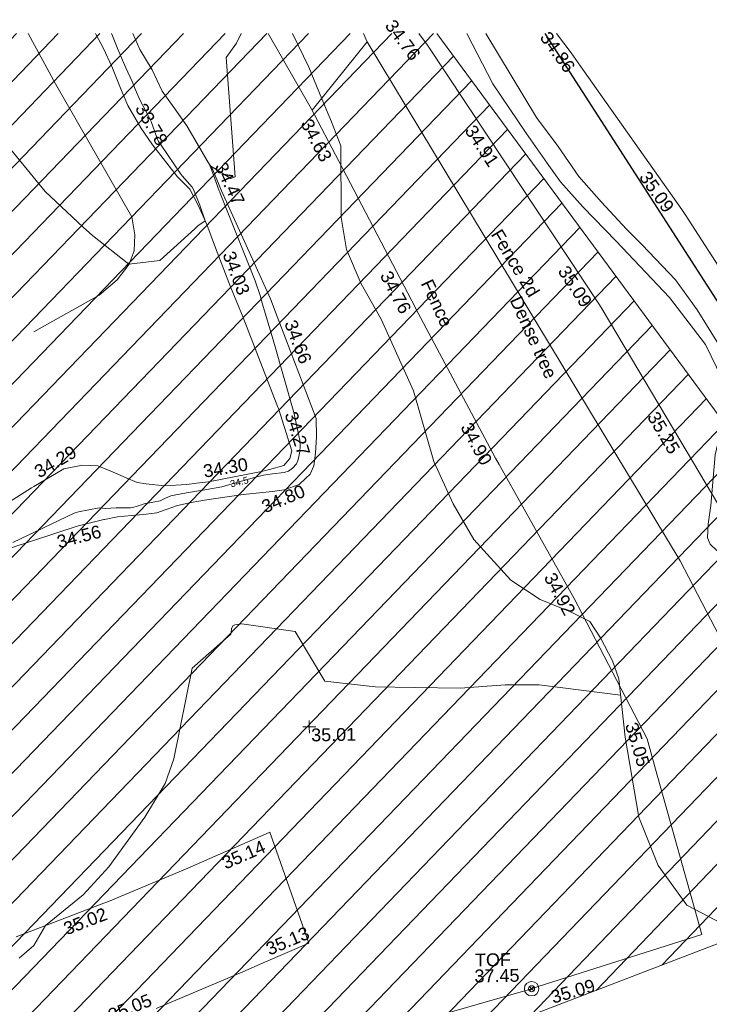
# Model space of a CAD drawing. Header units: millimetres. Extents: x -290717 to 520720, y -88450 to 287762.
# Tile 379 of 381: x 405091 to 425196, y 253753 to 282431. Entities that reach past the tile are written whole.
import ezdxf

# ---------------------------------------------------------------- set-up
doc = ezdxf.new("R2010")
doc.units = ezdxf.units.MM
doc.linetypes.add('IMPORT-HIDDEN2 _3_', pattern=[4762.5, 3175, -1587.5])
doc.linetypes.add('IMPORT-UG_ELEC_STREET LIGHTING_QLB2 _2_', pattern=[2700, 1500, -300.0000000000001, 0, -250, 150, -300.0000000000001, 0, -200])
for name, color, linetype, lineweight, true_color in [('00__TOPO__TOP_OF_FENCE_SYMBOL', 7, 'Continuous', 9, 0x666666), ('00_UAV_FENCE', 7, 'Continuous', 9, 0x264c2f), ('00_UAV_FENCE_2D', 7, 'Continuous', 9, 0x264c2f), ('00_UAV_FORM_LINES', 7, 'Continuous', 9, 0x666666), ('00_UAV_LEVEL_SPOT', 7, 'Continuous', 9, 0x666666), ('00_UAV_SLOPE_BOTTOM', 30, 'Continuous', 9, 0xff7f00), ('00_UAV_SLOPE_TOP', 40, 'Continuous', 9, 0xffbf00), ('00_UAV_TOP_OF_FENCE', 6, 'Continuous', 9, 0xff00ff), ('00_UAV_TRACK', 7, 'Continuous', 9, 0x666666), ('00_UAV_TREE_LINE', 7, 'Continuous', 9, 0x52a552), ('01_DTM_CONTOUR_MJR', 7, 'Continuous', 9, 0x7f3f00), ('01_DTM_CONTOUR_MNR', 7, 'Continuous', 9, 0xa5a552), ('01_DTM_CONTOUR_MNR_LABELS', 7, 'Continuous', 9, 0xa5a552), ('12333-PUM-2D-U-0001-C01 - Rev2_REVIT IMPORT_dwg', 7, 'Continuous', 9, 0x767676), ('PUM-CHAMBER EXTENTS', 6, 'IMPORT-HIDDEN2 _3_', 9, 0xff00ff), ('PUM-SURVEY BOUNDARY_EXTENT', 190, 'Continuous', 25, 0x7f00ff), ('PUM-UNABLE TO SURVEY', 190, 'Continuous', 9, 0x7f00ff)]:
    doc.layers.add(name, color=color, linetype=linetype, lineweight=lineweight, true_color=true_color)
doc.layers.add('00_UAV_ROAD_EDGE', color=7, linetype='Continuous', lineweight=9)
doc.styles.add('Swis721 Lt BT_1', font='swissl.ttf', dxfattribs={"height": 200})
doc.styles.add('Swis721 Lt BT_2', font='swissl.ttf', dxfattribs={"height": 375})

# ---------------------------------------------------------------- blocks, each defined once
blk = doc.blocks.new('12333-PUM-2D-U-0001-C01 - Rev2_REVIT IMPORT_dwg_MSL_Node_LineworkTOF-2077248-Site Location Plan Existing')
at = {"layer": '00__TOPO__TOP_OF_FENCE_SYMBOL', "color": 254, "true_color": 0xcccccc, "flags": 128}
for points in [[(165.3591892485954, 165.3591892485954), (0, 0), (-165.3591892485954, 165.3591892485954)], [(165.3591892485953, -165.3591892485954), (0, 0), (-165.3591892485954, -165.3591892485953)]]:
    blk.add_lwpolyline(points, dxfattribs=at)
at = {"layer": '00__TOPO__TOP_OF_FENCE_SYMBOL', "color": 254, "true_color": 0xcccccc}
for radius in [562.5594001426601, 233.853208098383]:
    blk.add_circle((0, 0), radius, dxfattribs=at)
blk = doc.blocks.new('12333-PUM-2D-U-0001-C01 - Rev2_REVIT IMPORT_dwg_UAV-2077255-Site Location Plan Existing')
at = {"layer": '00_UAV_LEVEL_SPOT', "color": 254, "true_color": 0xcccccc, "flags": 128}
for points in [[(0, -500.0000000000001), (0, 0), (-500.0000000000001, 0)], [(500.0000000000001, 0), (0, 0), (0, 500.0000000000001)]]:
    blk.add_lwpolyline(points, dxfattribs=at)
blk = doc.blocks.new('12333-PUM-2D-U-0001-C01 - Rev2_REVIT IMPORT_dwg_MGS62954_T2_Galway_ITM_3d_Rev1-2077680-Site Location Plan Existing')
at = {"layer": '00_UAV_FENCE', "color": 254, "true_color": 0xcccccc}
blk.add_line((534320394.2781044, 725827961.1014824), (534322036.298, 725829921.6370001), dxfattribs=at)
at = {"layer": '00_UAV_FENCE', "color": 254, "true_color": 0xcccccc, "flags": 128}
for points in [[(534331332.3065, 725803754.694), (534330071.3138757, 725808592.451143), (534329840.7320001, 725809477.0710002), (534328019.6722623, 725813132.4958322), (534327787.7320001, 725813598.0710002), (534325667.1365446, 725817543.9649324), (534325568.7320002, 725817727.071), (534323387.9277013, 725821991.9392296), (534323201.7320001, 725822356.0710002), (534321146.4821237, 725826459.3398818), (534320370.206, 725828009.161), (534319151.2296616, 725830207.9664123)], [(534331332.3065, 725803754.694), (534326543.5139202, 725802317.2921587), (534326318.3065, 725802249.6940001), (534321715.5728915, 725801017.3491951), (534321668.3065, 725801004.694), (534320481.3065001, 725797020.6940001), (534319775.973277, 725796660.9665285), (534319712.4583463, 725796628.573236)]]:
    blk.add_lwpolyline(points, dxfattribs=at)
at = {"layer": '00_UAV_FENCE_2D', "color": 254, "true_color": 0xcccccc, "flags": 128}
blk.add_lwpolyline([(534335902.3065, 725802481.6940001), (534336262.3065, 725802636.6940002), (534333573.021, 725809276.4535002), (534330897.3065, 725814648.6940001), (534322036.2980001, 725829921.6370001), (534321933.502872, 725830159.4016528)], dxfattribs=at)
at = {"layer": '00_UAV_FORM_LINES', "color": 254, "true_color": 0xcccccc, "flags": 128}
blk.add_lwpolyline([(534312158.7180114, 725830330.0211573), (534312932.298, 725828856.6370002), (534315086.2980002, 725824945.6370002), (534315163.2980001, 725824412.6370002), (534315135.2980002, 725823952.6370001), (534314982.2980002, 725823569.6370002), (534314626.2980001, 725823118.6370002), (534314097.298, 725822673.6370001), (534312167.298, 725821641.6370002)], dxfattribs=at)
at = {"layer": '00_UAV_ROAD_EDGE', "color": 254, "true_color": 0xcccccc, "flags": 128}
for points in [[(534320481.3065002, 725797020.6940002), (534324346.3065, 725798164.6940001), (534325265.7075941, 725798470.9931043), (534329821.3065, 725799988.6940001), (534330009.8422629, 725800049.8528881), (534334765.43186, 725801592.512841), (534334852.3065, 725801620.6940001), (534337896.7353081, 725802590.4703279), (534337402.834143, 725804229.0499352), (534336228.3065, 725808125.694), (534335803.2763337, 725808952.9792106), (534333518.5451298, 725813400.0149407), (534332197.3065001, 725815971.6940001), (534331154.1407225, 725817802.9150168), (534328754.3065, 725822015.6940002), (534328674.0743663, 725822141.397082), (534325985.7716391, 725826353.274817), (534323789.8275001, 725829793.7535002), (534323548.3663774, 725830131.2141056)], [(534333761.4577782, 725820635.4184663), (534331216.4765001, 725824731.6055002), (534331118.7630661, 725824875.308827), (534328310.1549218, 725829005.8190132), (534327978.4765, 725829493.6055), (534327563.230295, 725830061.1343951)]]:
    blk.add_lwpolyline(points, dxfattribs=at)
at = {"layer": '00_UAV_SLOPE_BOTTOM', "color": 254, "true_color": 0xcccccc, "flags": 128}
for points in [[(534314120.179853, 725830295.7837135), (534314131.2980001, 725830275.6370002), (534314345.2980002, 725829854.6370002), (534314576.2980002, 725829334.6370002), (534314824.2980001, 725828699.6370002), (534314994.9795039, 725828259.2787211), (534315024.2980001, 725828183.6370002), (534315398.298, 725827529.6370002), (534315730.2980001, 725827027.6370002), (534316434.2980001, 725826081.6370002), (534316787.2980001, 725825722.6370001), (534317039.2980002, 725825231.6370002), (534317266.2980002, 725824679.6370002), (534317510.0781507, 725824000.6146638), (534317923.2980003, 725822849.6370002), (534318278.298, 725821955.6370002), (534319250.3244671, 725819324.1732517), (534319265.2980001, 725819283.637), (534319635.2980001, 725818045.6370003), (534319571.2980002, 725817828.6370002), (534319395.2980001, 725817627.6370003), (534318973.2980002, 725817510.6370002), (534318732.5939346, 725817463.9149711)], [(534306887.7320001, 725809167.0710001), (534307472.7320001, 725811032.0710001), (534308467.554576, 725813910.2284092), (534308623.732, 725814362.0710001), (534309254.7320001, 725815308.0710001), (534309987.7320001, 725815863.0710001), (534312027.7320001, 725817104.0710001), (534312094.7994516, 725817141.6822019), (534312981.7320001, 725817639.0710001), (534313520.732, 725817731.071), (534313964.7320002, 725817704.0710001), (534314329.7320001, 725817556.0710002), (534314789.7320001, 725817347.071), (534315111.7320002, 725817205.0710001), (534315373.7320001, 725817163.0710001), (534315900.732, 725817093.0710002), (534316549.732, 725817123.0710001), (534316840.8323565, 725817150.9034795), (534317187.7320002, 725817184.0710002), (534318732.5939345, 725817463.9149711)]]:
    blk.add_lwpolyline(points, dxfattribs=at)
at = {"layer": '00_UAV_SLOPE_TOP', "color": 254, "true_color": 0xcccccc, "flags": 128}
for points in [[(534315207.4181831, 725830276.8058978), (534315408.2980001, 725829812.6370002), (534315757.2980002, 725829210.6370003), (534316039.2980002, 725828586.6370001), (534316373.298, 725828099.6370003), (534316732.2980001, 725827561.6370001), (534317092.2980002, 725826925.6370001), (534317305.4013339, 725826553.4165108), (534317467.2980002, 725826270.6370001), (534317716.298, 725825651.6370002), (534319085.2980001, 725822485.6370003), (534319273.2507359, 725821966.0639533), (534320354.298, 725818977.6370003), (534320357.2980001, 725818442.6370002), (534320319.298, 725817962.6370001), (534320266.2980003, 725817597.6370001), (534320150.298, 725817354.6370001), (534320029.7014092, 725817243.8695984), (534319831.2980002, 725817061.6370002), (534319388.298, 725816915.6370002), (534319049.3567705, 725816873.8924004)], [(534319049.3567704, 725816873.8924003), (534318187.7320002, 725816799.0710002), (534317056.732, 725816652.0710002), (534316673.7320001, 725816594.071), (534316270.7320001, 725816510.0710001), (534315938.7320001, 725816399.0710001), (534315669.7320001, 725816307.0710001), (534315273.7320002, 725816266.0710001), (534314926.7320001, 725816248.0710001), (534314516.7320001, 725816209.071), (534314136.0863615, 725816142.4580133), (534314116.7320002, 725816139.0710001), (534313340.7320001, 725815965.0710001), (534311403.7320001, 725815365.0710003)]]:
    blk.add_lwpolyline(points, dxfattribs=at)
at = {"layer": '00_UAV_TRACK', "color": 254, "true_color": 0xcccccc, "flags": 128}
blk.add_lwpolyline([(534315397.5355001, 725801878.9030004), (534317934.5355003, 725802903.9030001), (534318537.5291997, 725803150.454536), (534319881.7320002, 725803700.071), (534318792.7320001, 725806954.0710001), (534318685.612838, 725806909.3114147), (534316322.5355002, 725805921.9030002), (534314058.2942706, 725805019.4195385), (534313926.5355, 725804966.9030002), (534311348.5355001, 725804035.9030002)], dxfattribs=at)
at = {"layer": '00_UAV_TREE_LINE', "color": 254, "true_color": 0xcccccc, "flags": 128}
for points in [[(534331924.3065, 725804062.6940001), (534330918.3065, 725804618.6940002), (534330101.3065, 725805787.6940002), (534329556.3065, 725807199.6940002), (534329200.3065, 725809535.694), (534329051.3065, 725811237.6940001), (534328873.3065, 725811765.6940002), (534328530.3065, 725812440.6940001), (534328228.3065, 725812924.6940002), (534327673.3065001, 725813213.6940002), (534326795.3065, 725813590.694), (534325946.3065, 725814172.6940002), (534324888.3065001, 725815371.6940001), (534324306.3065, 725816423.6940002), (534323770.3065, 725817662.6940001), (534323209.3065001, 725819732.6940002), (534322305.3065, 725821838.6940001), (534321739.3065001, 725822872.6940002), (534321328.3065, 725823879.694), (534321189.3064999, 725824820.694), (534321216.2060001, 725826902.1610001), (534320958.206, 725827611.1610001), (534320687.206, 725828285.161), (534320321.206, 725829208.161), (534319865.095614, 725830195.5058359)], [(534324948.5200528, 725830106.7743322), (534325673.206, 725828629.161), (534326626.206, 725827175.1610001), (534327218.206, 725826291.1610001), (534327595.206, 725825746.161), (534328240.206, 725825000.1610001), (534329197.2060001, 725823989.1610001), (534330716.2060001, 725822318.1610001), (534331748.2060001, 725820934.161), (534332210.206, 725819926.161), (534332231.206, 725819057.161), (534332148.2060001, 725818407.161), (534331970.206, 725817715.1610001), (534331817.206, 725816239.1610001), (534331728.206, 725815696.1610001), (534331702.2060001, 725815302.161), (534331774.206, 725815115.1610001), (534331972.206, 725814928.1610001), (534332490.206, 725814698.161), (534334506.3065001, 725814256.6940001)], [(534332121.3065001, 725820936.694), (534331514.3065, 725821947.6940002), (534330900.3065, 725822832.6940002), (534329947.3065, 725823862.694), (534329500.3065, 725824328.694), (534328787.3065, 725825125.694), (534328134.3065, 725825886.6940004), (534327552.3065001, 725826770.6940002), (534326936.3065, 725827624.6940001), (534325494.9149672, 725830097.2369735)]]:
    blk.add_lwpolyline(points, dxfattribs=at)
at = {"layer": '01_DTM_CONTOUR_MJR', "color": 254, "true_color": 0xcccccc, "flags": 128}
blk.add_lwpolyline([(534311421.4571151, 725803407.6045321), (534311860.5252686, 725803767.7198569), (534312210.0000001, 725804350), (534313321.3549245, 725805222.1529601), (534314082.6515424, 725806023.2956425), (534315157.7946453, 725807457.3086703), (534315766.6351119, 725808420.0000001), (534316037.1508198, 725809136.3720347), (534316620.0000001, 725811770.0000001), (534317760.2216153, 725812741.7555691), (534317775.0722159, 725812790.4475756), (534317781.4193898, 725812896.1033587), (534317822.3167721, 725812975.5387586), (534317883.0581858, 725813012.0828187), (534318082.8821772, 725813034.3965381), (534319640, 725812780.0000001), (534320480.2952774, 725811321.9619732), (534321939.0849674, 725811133.8169936), (534323101.5555558, 725811091.5555558), (534324430.0000002, 725811048.3863369), (534325726.6666667, 725811123.3333333), (534326723.9277905, 725811107.2723337), (534329092.52325, 725810766.8825316)], dxfattribs=at)
at = {"layer": '01_DTM_CONTOUR_MNR', "color": 254, "true_color": 0xcccccc, "flags": 128}
for points in [[(534311452.736132, 725815514.8150926), (534313033.4689858, 725816234.4122491), (534313260.3442394, 725816339.5142236), (534313382.0174167, 725816380.8369617), (534313990.6627131, 725816482.7438109), (534314085.886596, 725816472.6056907), (534314167.3547946, 725816460.2086109), (534314482.9143734, 725816473.5031382), (534314582.9659548, 725816475.8562529), (534314901.7448886, 725816472.0044479), (534314973.3895841, 725816481.4111143), (534315221.6442953, 725816554.0897653), (534315304.1150391, 725816573.623848), (534315559.8869236, 725816621.9870503), (534315772.3523026, 725816657.1078086), (534315920.9896537, 725816727.928475), (534316086.0171263, 725816798.4055861), (534316429.3130655, 725816857.0748925), (534316603.0269874, 725816885.797473), (534316772.3808566, 725816915.0607797), (534317135.8110411, 725816959.0757828), (534317571.1433942, 725817035.1655104), (534318085.4857294, 725817169.436156), (534318602.7472529, 725817304.4688644), (534318790.6237562, 725817348.2249506), (534318986.1818183, 725817380.5454545), (534319056.8702781, 725817387.9679431), (534319397.0571557, 725817421.058037), (534319528.2617097, 725817459.9786643), (534319646.7850916, 725817537.8668993), (534319763.1555674, 725817670.1471169), (534319802.7683393, 725817753.5189744), (534319831.7119628, 725817875.363407), (534319865.3561518, 725818020.1734507), (534319879.7962387, 725818179.8896295), (534319872.4588252, 725818354.4883202), (534319706.6236165, 725819158.7156625), (534319160.9837981, 725821224.1222695), (534318851.7930537, 725822334.1361957), (534318791.889038, 725822581.7264501), (534318653.9370617, 725823014.7130965), (534317678.6521429, 725825560.8723966), (534317662.9234135, 725825614.7468144), (534317645.011628, 725825655.6442863), (534317441.6352568, 725826247.0579284), (534317439.3262865, 725826264.3961484), (534317390.0000001, 725826400.0000001), (534317990.0923139, 725826007.4053782), (534318120.8589264, 725826058.1061176), (534317920.0000002, 725829530), (534318222.6950356, 725829946.6962177), (534318365.9015387, 725830221.6743659)], [(534311329.0315428, 725827297.454786), (534312576.8442991, 725825723.9773754), (534313664.6269216, 725824665.9970937), (534313927.8066923, 725824414.513529), (534314980.0000001, 725823570.0000002), (534315883.8205902, 725823655.6825005), (534316919.6357887, 725824559.922125), (534317003.1652593, 725824645.8552704), (534317220.0000001, 725824790.0000001), (534317074.1455845, 725825251.0899197), (534316898.7869111, 725825711.811738), (534316859.6070626, 725825776.2998301), (534316574.9328946, 725826106.4781251), (534316513.5949423, 725826187.660153), (534315975.9788272, 725827011.9133215), (534315907.09284, 725827123.8592054), (534315858.162779, 725827244.272146), (534315698.2543918, 725827705.2628902), (534315615.1338733, 725827886.3154774), (534315391.3995847, 725828329.2880688), (534315252.8983308, 725828660.9681834), (534315164.0031253, 725828886.6399937), (534314990.2424727, 725829288.2804266), (534314893.6391175, 725829511.3816584), (534314767.4322768, 725829834.2478386), (534314615.0518398, 725830221.0725758), (534314586.0944488, 725830287.651144)]]:
    blk.add_lwpolyline(points, dxfattribs=at)
at = {"xscale": 0.375, "yscale": 0.375, "zscale": 0.375}
for name, p in [('12333-PUM-2D-U-0001-C01 - Rev2_REVIT IMPORT_dwg_UAV-2077255-Site Location Plan Existing', (534320000, 725810000)), ('12333-PUM-2D-U-0001-C01 - Rev2_REVIT IMPORT_dwg_MSL_Node_LineworkTOF-2077248-Site Location Plan Existing', (534326348.0798658, 725802261.2851133))]:
    blk.add_blockref(name, p, dxfattribs=at)
at = {"layer": '00_UAV_FENCE', "color": 251, "true_color": 0x666666, "char_height": 375, "attachment_point": 1, "line_spacing_factor": 1.005061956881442, "style": 'Swis721 Lt BT_2'}
for s, insert, width, rotation in [('34.63', (534320379.8616374, 725827745.5935893), 1495.902363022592, 296.60542410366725), ('34.76', (534322614.7484409, 725823279.8910786), 1495.902363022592, 296.80063052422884), ('Fence', (534323813.0577072, 725823013.6920584), 1681.10932225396, 294.04057529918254), ('34.90', (534324882.6276605, 725818825.0038837), 1495.902363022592, 297.32621732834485), ('34.92', (534327236.786419, 725814410.0625511), 1495.902363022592, 297.3320461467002), ('35.05', (534329564.3090174, 725810001.3480496), 1495.902363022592, 285.62122343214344), ('35.09', (534326868.6383699, 725802174.0144539), 1495.902363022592, 15.393025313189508)]:
    blk.add_mtext(s, dxfattribs=dict(at, insert=insert, width=width, rotation=rotation))
at = {"layer": '00_UAV_FENCE_2D', "color": 251, "true_color": 0x666666, "insert": (534325856.9892774, 725824437.7713038), "char_height": 375, "width": 2545.408465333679, "attachment_point": 1, "rotation": 300.1626129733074, "line_spacing_factor": 1.005061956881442, "style": 'Swis721 Lt BT_2'}
blk.add_mtext('Fence 2d', dxfattribs=at)
at = {"layer": '00_UAV_LEVEL_SPOT', "insert": (534320051.8765643, 725809949.1441547), "char_height": 375, "width": 1495.902363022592, "attachment_point": 1, "line_spacing_factor": 1.005061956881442, "style": 'Swis721 Lt BT_2'}
blk.add_mtext('35.01', dxfattribs=at)
at = {"layer": '00_UAV_ROAD_EDGE', "color": 251, "true_color": 0x666666, "char_height": 375, "width": 1495.902363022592, "attachment_point": 1, "line_spacing_factor": 1.005061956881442, "style": 'Swis721 Lt BT_2'}
for s, insert, rotation in [('34.76', (534322848.0870301, 725830595.3040091), 305.5846252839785), ('34.86', (534327360.6935814, 725830169.9278128), 305.0246297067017), ('34.91', (534325133.9357836, 725827485.4821453), 302.54874822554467), ('35.09', (534330187.9971116, 725826050.4875258), 304.2143857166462), ('35.09', (534327777.8603277, 725823343.1335889), 302.54874822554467), ('35.25', (534330320.3318715, 725819046.6220642), 299.66825538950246)]:
    blk.add_mtext(s, dxfattribs=dict(at, insert=insert, rotation=rotation))
at = {"layer": '00_UAV_SLOPE_BOTTOM', "color": 251, "true_color": 0x666666, "char_height": 375, "width": 1495.902363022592, "attachment_point": 1, "line_spacing_factor": 1.005061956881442, "style": 'Swis721 Lt BT_2'}
for s, insert, rotation in [('33.78', (534315549.0279102, 725828287.255994), 299.6761475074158), ('34.03', (534318060.6543377, 725823932.6571264), 289.7489700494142), ('34.27', (534319796.6702269, 725819227.9512416), 286.79693369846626), ('34.29', (534312070.619094, 725817695.9092988), 29.283562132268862), ('34.30', (534317014.0573641, 725817677.9190972), 8.590189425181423)]:
    blk.add_mtext(s, dxfattribs=dict(at, insert=insert, rotation=rotation))
at = {"layer": '00_UAV_SLOPE_TOP', "color": 251, "true_color": 0x666666, "char_height": 375, "width": 1495.902363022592, "attachment_point": 1, "line_spacing_factor": 1.005061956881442, "style": 'Swis721 Lt BT_2'}
for s, insert, rotation in [('34.47', (534317859.7114486, 725826531.2205361), 294.49234809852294), ('34.66', (534319823.9894078, 725821899.4360315), 289.8873162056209), ('34.80', (534318678.7865614, 725816586.949468), 21.77552811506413), ('34.56', (534312704.2529179, 725815688.0582733), 13.430629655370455)]:
    blk.add_mtext(s, dxfattribs=dict(at, insert=insert, rotation=rotation))
at = {"layer": '00_UAV_TOP_OF_FENCE', "color": 251, "true_color": 0x666666, "char_height": 375, "attachment_point": 1, "line_spacing_factor": 1.005061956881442, "style": 'Swis721 Lt BT_2'}
for s, insert, width in [('TOF', (534324711.4297192, 725803310.1000347), 1163.479615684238), ('37.45', (534324689.0060774, 725802846.7233299), 1495.902363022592)]:
    blk.add_mtext(s, dxfattribs=dict(at, insert=insert, width=width))
at = {"layer": '00_UAV_TRACK', "char_height": 375, "width": 1495.902363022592, "attachment_point": 1, "line_spacing_factor": 1.005061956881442, "style": 'Swis721 Lt BT_2'}
for s, insert, rotation in [('35.14', (534317345.2069104, 725806231.206015), 22.677539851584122), ('35.02', (534312692.5745075, 725804403.0620985), 20.12224784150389), ('35.13', (534318581.5060795, 725803703.4630337), 22.2386281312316), ('35.05', (534313948.9394158, 725801859.0340104), 20.77462523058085)]:
    blk.add_mtext(s, dxfattribs=dict(at, insert=insert, rotation=rotation))
at = {"layer": '00_UAV_TREE_LINE', "color": 251, "true_color": 0x666666, "insert": (534326398.045624, 725822477.2086676), "char_height": 375, "width": 2939.566865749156, "attachment_point": 1, "rotation": 293.43397436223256, "line_spacing_factor": 1.005061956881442, "style": 'Swis721 Lt BT_2'}
blk.add_mtext('Dense tree', dxfattribs=at)
at = {"layer": '01_DTM_CONTOUR_MNR_LABELS', "color": 251, "true_color": 0x666666, "insert": (534318063.6871497, 725817266.5126157), "char_height": 200, "width": 620.5117196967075, "attachment_point": 2, "rotation": 12.655874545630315, "line_spacing_factor": 1.005061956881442, "style": 'Swis721 Lt BT_1'}
blk.add_mtext('34.5', dxfattribs=at)
blk = doc.blocks.new('12333-PUM-2D-U-0001-C01 - Rev2_REVIT IMPORT_dwg-1620468-Site Location Plan Existing')
at = {"layer": 'PUM-CHAMBER EXTENTS', "true_color": 0xfff4d4}
h = blk.add_hatch(dxfattribs=at)
h.set_pattern_fill('FP_14', style=0, pattern_type=2)
h.set_pattern_definition([(45, (-533641079.65, -725615854.3560001), (-618.7184335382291, 618.7184335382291), [])])
h.paths.add_polyline_path([(548820.3501529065, 143595.6438214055), (598554.7265481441, 155705.0015586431), (665880.350152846, 173780.643821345), (683590.8699340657, 180379.6662089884), (684126.292145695, 185226.5029211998), (699646.6566527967, 190872.8378213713), (682988.0270851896, 214267.7933273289), (606098.2658213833, 215609.9091025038), (611594.7356529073, 198837.6438862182), (620808.8827925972, 194892.6093451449), (622809.8820558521, 181730.4029184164), (546425.3200724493, 167969.8622055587), (546575.8377649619, 166438.0438213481), (546752.1501529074, 166438.0438213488), (546742.8316869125, 165904.1892620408), (546628.8411191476, 165898.6287465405), (546695.6373264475, 165218.8438213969), (546866.4501528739, 165218.8438214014), (546857.1396212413, 164685.44382141), (546748.0496345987, 164685.443821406), (546816.1401362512, 163992.4868641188), (546980.7501529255, 163999.6438213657), (547018.8501528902, 163466.243821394), (546868.4915593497, 163459.7064912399), (546935.2364494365, 162780.4438213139), (547056.9501529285, 162780.4438213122), (547056.9501528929, 162323.2438213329), (546980.1612849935, 162323.2438213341), (547055.375663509, 161557.7871773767), (547133.1501528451, 161561.2438213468), (547171.2501528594, 161104.0438213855), (547100.264113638, 161100.9574718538), (547167.3480998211, 160418.2438213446), (547285.5501528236, 160418.2438213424), (547285.5501528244, 159884.8438213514), (547219.7604079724, 159884.8438213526), (547286.664106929, 159203.9649537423), (547399.8501529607, 159199.0438213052), (547361.7501529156, 158665.643821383), (547339.521844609, 158666.0318179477), (547526.6396990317, 156761.7336279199), (547552.250152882, 156760.6438213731), (547555.1797682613, 156471.2813760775), (547638.9409207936, 155618.8442227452), (547666.5501528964, 155617.6438213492), (547669.1799035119, 155311.102130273), (547744.1895742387, 154547.7287972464), (547818.950152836, 154550.8438213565), (547809.6327004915, 154017.0473340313), (547796.3901281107, 154016.4838203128), (547863.8113582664, 153330.3380382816), (547895.1501528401, 153331.6438213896), (547933.2501528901, 152798.2438213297), (547916.1638860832, 152797.5464226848), (547983.733439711, 152109.8911528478), (548047.5501528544, 152112.4438213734), (548085.6501528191, 151579.0438214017), (548036.0897145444, 151577.0614038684), (548096.0084987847, 150967.2680053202), (548123.7501529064, 150969.4438213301), (548161.850152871, 150436.0438213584), (548148.313419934, 150434.9608827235), (548720.0288377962, 144616.6137303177)])
h.paths.add_polyline_path([(507602.6006529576, 195456.4678212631), (521342.9320607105, 197371.1634294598), (539189.5091527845, 196672.9153214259), (560381.4725447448, 200828.819264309), (577694.2496529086, 209009.0883214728), (593968.6270046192, 215821.6327356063), (467149.496982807, 218035.2688842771), (468398.9507812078, 211588.5258330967), (490993.690740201, 198483.5081887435), (503467.5815323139, 197676.0129840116), (507337.4300206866, 195598.8028811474)])
at = {"layer": 'PUM-SURVEY BOUNDARY_EXTENT', "color": 201, "true_color": 0xd4aaff, "flags": 128}
blk.add_lwpolyline([(488216.8503400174, 30926.89504288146), (531080.8829478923, 24250.27741154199), (561844.1376578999, 20426.38415400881), (566062.0655785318, 8611.398574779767), (571128.6864528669, -7616.027373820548), (575714.0437077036, -7982.768216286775), (646442.309713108, 31495.23056612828), (689841.2207724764, 56725.65899800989), (691426.6726380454, 62926.17045936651), (689638.0678800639, 69873.57358378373), (681836.0986590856, 100645.3796401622), (672155.969559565, 130601.3585414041), (667140.7217679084, 148790.7201766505), (693350.350153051, 157472.2071436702), (716444.8569162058, 167556.0435847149), (696842.6566527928, 196972.3378213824), (686147.1257949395, 214212.6510542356)], dxfattribs=at)
at = {"layer": 'PUM-UNABLE TO SURVEY', "color": 7, "true_color": 0xfff4d4, "flags": 128}
blk.add_lwpolyline([(548148.3134199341, 150434.9608827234), (548820.3501529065, 143595.6438214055), (598554.7265481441, 155705.0015586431), (665880.350152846, 173780.643821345), (683590.8699340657, 180379.6662089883), (684126.292145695, 185226.5029211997), (699646.6566527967, 190872.8378213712), (682988.0270851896, 214267.7933273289)], dxfattribs=at)
blk.add_blockref('12333-PUM-2D-U-0001-C01 - Rev2_REVIT IMPORT_dwg_MGS62954_T2_Galway_ITM_3d_Rev1-2077680-Site Location Plan Existing', (-533641079.6498471, -725615854.3561786))

msp = doc.modelspace()

# ---------------------------------------------------------------- block references
at = {"layer": '12333-PUM-2D-U-0001-C01 - Rev2_REVIT IMPORT_dwg', "color": 254, "linetype": 'IMPORT-UG_ELEC_STREET LIGHTING_QLB2 _2_', "true_color": 0xffd4d4, "rotation": 0.9999999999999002}
msp.add_blockref('12333-PUM-2D-U-0001-C01 - Rev2_REVIT IMPORT_dwg-1620468-Site Location Plan Existing', (-261895.0770586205, 55869.5817132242), dxfattribs=at)

doc.saveas('drawing.dxf')
